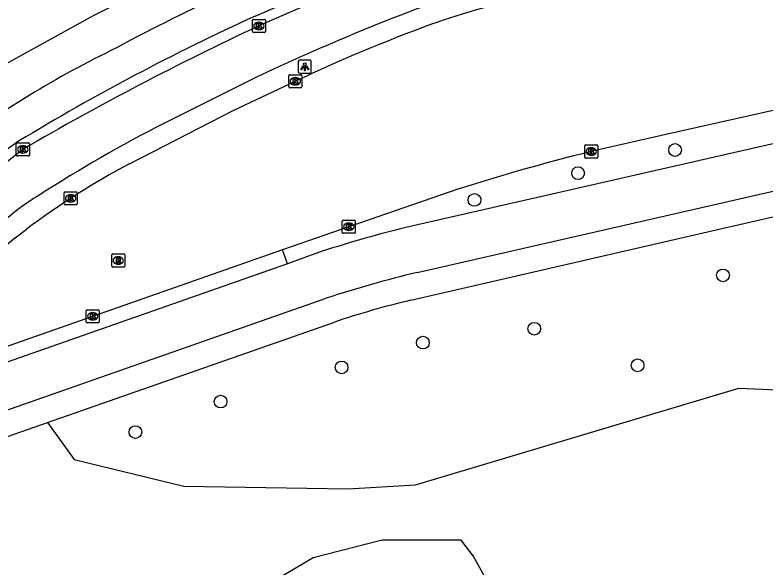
# Model space of a CAD drawing. Extents: x 159822 to 160765, y 380693 to 381634.
# Drawn here: x 160289.4 to 160346.9, y 380857.8 to 380900.2 of the extents above; entities that cross this region are included whole.
import ezdxf

# ---------------------------------------------------------------- set-up
doc = ezdxf.new("R2010")
doc.units = 0
for name, color, linetype in [('IMGEO_Berm_open', 7, 'Continuous'), ('IMGEO_Boom', 7, 'Continuous'), ('IMGEO_Fietspad_gesloten', 7, 'Continuous'), ('IMGEO_Groenvoorziening', 7, 'Continuous'), ('IMGEO_Kolk', 7, 'Continuous'), ('IMGEO_Lichtpunt', 7, 'Continuous'), ('IMGEO_Loofbos', 7, 'Continuous'), ('IMGEO_Rijbaan_lokaal_gesloten', 7, 'Continuous'), ('IMGEO_Rioolput', 7, 'Continuous'), ('IMGEO_Voetpad_open', 7, 'Continuous')]:
    doc.layers.add(name, color=color, linetype=linetype)

msp = doc.modelspace()

# ---------------------------------------------------------------- linework, layer by layer
at = {"layer": 'IMGEO_Berm_open'}
msp.add_lwpolyline([(160310.27, 380881.1), (160309.874, 380882.184)], dxfattribs=at)
at = {"layer": 'IMGEO_Boom'}
for centre in [(160340.006, 380889.832), (160332.566, 380888.058), (160324.616, 380886.009), (160343.687, 380880.212), (160329.205, 380876.126), (160320.655, 380875.064), (160314.421, 380873.158), (160337.134, 380873.317), (160305.137, 380870.535), (160298.598, 380868.195)]:
    msp.add_circle(centre, 0.489, dxfattribs=at)
at = {"layer": 'IMGEO_Fietspad_gesloten'}
for points in [[(160307.78, 380900.104), (160314.881, 380903.19)], [(160376.606, 380896.988), (160352.568, 380891.462), (160319.354, 380883.888)], [(160320.208, 380880.44), (160346.402, 380886.427), (160378.583, 380893.751)], [(160312.936, 380882.064), (160310.27, 380881.1)], [(160310.27, 380881.1), (160252.914, 380861.001), (160252.766, 380860.95)], [(160185.448, 380834.002), (160214.797, 380844.116), (160254.484, 380857.89), (160313.244, 380878.473)]]:
    msp.add_lwpolyline(points, dxfattribs=at)
for centre, radius, start, end in [((160385.307, 380732.003), 187.677, 112.41824, 118.16519), ((160380.798, 380740.137), 175.844, 114.53476, 121.22873), ((160329.682, 380829.904), 75.165, 116.00885, 127.66452), ((160352.623, 380799.996), 110.269, 124.8379, 129.79366), ((160340.16, 380798.477), 87.909, 103.69033, 108.04004), ((160343.287, 380785.418), 97.784, 103.65192, 107.89303)]:
    msp.add_arc(centre, radius, start, end, dxfattribs=at)
at = {"layer": 'IMGEO_Groenvoorziening'}
msp.add_lwpolyline([(160254.114, 380883.8), (160268.944, 380888.658), (160276.108, 380897.088), (160279.939, 380902.937), (160281.595, 380906.695), (160282.162, 380906.903), (160315.172, 380916.486), (160319.451, 380915.459), (160320.827, 380911.357), (160316.68, 380909.885), (160312.587, 380908.268), (160303.869, 380904.414), (160295.354, 380900.128), (160288.407, 380896.283), (160281.886, 380891.754), (160273.315, 380885.537), (160264.987, 380881.037), (160256.19, 380877.539)], dxfattribs=at)
at = {"layer": 'IMGEO_Kolk'}
for p, q in [((160307.575, 380898.93), (160307.575, 380899.782)), ((160307.65, 380899.856), (160308.502, 380899.856)), ((160308.063, 380899.636), (160308.088, 380899.636)), ((160308.576, 380899.782), (160308.576, 380898.93)), ((160308.502, 380898.856), (160307.65, 380898.856)), ((160308.086, 380899.076), (160308.061, 380899.076)), ((160310.372, 380894.684), (160310.372, 380895.536)), ((160310.447, 380895.61), (160311.299, 380895.61)), ((160311.373, 380895.536), (160311.373, 380894.684)), ((160310.883, 380894.83), (160310.858, 380894.83)), ((160310.86, 380895.39), (160310.885, 380895.39)), ((160311.299, 380894.61), (160310.447, 380894.61)), ((160289.46, 380889.451), (160289.46, 380890.303)), ((160289.535, 380890.377), (160290.387, 380890.377)), ((160290.461, 380890.303), (160290.461, 380889.451)), ((160333.148, 380890.22), (160334, 380890.22)), ((160289.948, 380890.157), (160289.973, 380890.157)), ((160333.073, 380889.294), (160333.073, 380890.146)), ((160333.561, 380890), (160333.586, 380890)), ((160334.074, 380890.146), (160334.074, 380889.294)), ((160290.387, 380889.377), (160289.535, 380889.377)), ((160289.971, 380889.597), (160289.946, 380889.597)), ((160334, 380889.22), (160333.148, 380889.22)), ((160333.584, 380889.44), (160333.559, 380889.44)), ((160293.132, 380885.697), (160293.132, 380886.549)), ((160293.207, 380886.623), (160294.059, 380886.623)), ((160293.62, 380886.403), (160293.645, 380886.403)), ((160294.133, 380886.549), (160294.133, 380885.697)), ((160294.059, 380885.623), (160293.207, 380885.623)), ((160293.643, 380885.843), (160293.618, 380885.843)), ((160314.47, 380883.518), (160314.47, 380884.37)), ((160314.545, 380884.444), (160315.397, 380884.444)), ((160314.958, 380884.224), (160314.983, 380884.224)), ((160315.471, 380884.37), (160315.471, 380883.518)), ((160315.397, 380883.444), (160314.545, 380883.444)), ((160314.981, 380883.664), (160314.956, 380883.664)), ((160294.9, 380877.584), (160295.752, 380877.584)), ((160294.825, 380876.658), (160294.825, 380877.51)), ((160295.313, 380877.364), (160295.338, 380877.364)), ((160295.826, 380877.51), (160295.826, 380876.658)), ((160295.752, 380876.584), (160294.9, 380876.584)), ((160295.336, 380876.804), (160295.311, 380876.804))]:
    msp.add_line(p, q, dxfattribs=at)
for points in [[(160307.575, 380898.93), (160307.575, 380899.782)], [(160307.65, 380899.856), (160308.502, 380899.856)], [(160307.896, 380899.556), (160308.019, 380899.556), (160308.019, 380899.405), (160308.149, 380899.556), (160308.313, 380899.556), (160308.167, 380899.405), (160308.32, 380899.156), (160308.168, 380899.156), (160308.083, 380899.32), (160308.019, 380899.253), (160308.019, 380899.156), (160307.896, 380899.156), (160307.896, 380899.556)], [(160308.576, 380899.782), (160308.576, 380898.93)], [(160308.502, 380898.856), (160307.65, 380898.856)], [(160310.372, 380894.684), (160310.372, 380895.536)], [(160310.447, 380895.61), (160311.299, 380895.61)], [(160311.373, 380895.536), (160311.373, 380894.684)], [(160310.693, 380895.31), (160310.816, 380895.31), (160310.816, 380895.159), (160310.946, 380895.31), (160311.11, 380895.31), (160310.964, 380895.159), (160311.117, 380894.91), (160310.965, 380894.91), (160310.88, 380895.074), (160310.816, 380895.007), (160310.816, 380894.91), (160310.693, 380894.91), (160310.693, 380895.31)], [(160311.299, 380894.61), (160310.447, 380894.61)], [(160289.46, 380889.451), (160289.46, 380890.303)], [(160289.535, 380890.377), (160290.387, 380890.377)], [(160290.461, 380890.303), (160290.461, 380889.451)], [(160333.148, 380890.22), (160334, 380890.22)], [(160289.781, 380890.077), (160289.904, 380890.077), (160289.904, 380889.926), (160290.034, 380890.077), (160290.198, 380890.077), (160290.052, 380889.926), (160290.205, 380889.677), (160290.053, 380889.677), (160289.968, 380889.841), (160289.904, 380889.774), (160289.904, 380889.677), (160289.781, 380889.677), (160289.781, 380890.077)], [(160333.073, 380889.294), (160333.073, 380890.146)], [(160333.394, 380889.92), (160333.517, 380889.92), (160333.517, 380889.769), (160333.647, 380889.92), (160333.811, 380889.92), (160333.665, 380889.769), (160333.818, 380889.52), (160333.666, 380889.52), (160333.581, 380889.684), (160333.517, 380889.617), (160333.517, 380889.52), (160333.394, 380889.52), (160333.394, 380889.92)], [(160334.074, 380890.146), (160334.074, 380889.294)], [(160290.387, 380889.377), (160289.535, 380889.377)], [(160334, 380889.22), (160333.148, 380889.22)], [(160293.132, 380885.697), (160293.132, 380886.549)], [(160293.207, 380886.623), (160294.059, 380886.623)], [(160293.453, 380886.323), (160293.576, 380886.323), (160293.576, 380886.172), (160293.706, 380886.323), (160293.87, 380886.323), (160293.724, 380886.172), (160293.877, 380885.923), (160293.725, 380885.923), (160293.64, 380886.087), (160293.576, 380886.02), (160293.576, 380885.923), (160293.453, 380885.923), (160293.453, 380886.323)], [(160294.133, 380886.549), (160294.133, 380885.697)], [(160294.059, 380885.623), (160293.207, 380885.623)], [(160314.47, 380883.518), (160314.47, 380884.37)], [(160314.545, 380884.444), (160315.397, 380884.444)], [(160314.791, 380884.144), (160314.914, 380884.144), (160314.914, 380883.993), (160315.044, 380884.144), (160315.208, 380884.144), (160315.062, 380883.993), (160315.215, 380883.744), (160315.063, 380883.744), (160314.978, 380883.908), (160314.914, 380883.841), (160314.914, 380883.744), (160314.791, 380883.744), (160314.791, 380884.144)], [(160315.471, 380884.37), (160315.471, 380883.518)], [(160315.397, 380883.444), (160314.545, 380883.444)], [(160294.9, 380877.584), (160295.752, 380877.584)], [(160294.825, 380876.658), (160294.825, 380877.51)], [(160295.146, 380877.284), (160295.269, 380877.284), (160295.269, 380877.133), (160295.399, 380877.284), (160295.563, 380877.284), (160295.417, 380877.133), (160295.57, 380876.884), (160295.418, 380876.884), (160295.333, 380877.048), (160295.269, 380876.981), (160295.269, 380876.884), (160295.146, 380876.884), (160295.146, 380877.284)], [(160295.826, 380877.51), (160295.826, 380876.658)], [(160295.752, 380876.584), (160294.9, 380876.584)]]:
    msp.add_lwpolyline(points, dxfattribs=at)
for centre, start, end in [((160307.652, 380899.78), 91.55205, 178.44795), ((160307.652, 380899.78), 91.55205, 178.44795), ((160308.5, 380899.78), 1.55205, 88.44795), ((160308.5, 380899.78), 1.55205, 88.44795), ((160307.652, 380898.932), 181.55205, 268.44795), ((160307.652, 380898.932), 181.55205, 268.44795), ((160308.5, 380898.932), 271.55205, 358.44795), ((160308.5, 380898.932), 271.55205, 358.44795), ((160310.449, 380895.534), 91.55205, 178.44795), ((160310.449, 380895.534), 91.55205, 178.44795), ((160311.297, 380895.534), 1.55205, 88.44795), ((160311.297, 380895.534), 1.55205, 88.44795), ((160310.449, 380894.686), 181.55205, 268.44795), ((160310.449, 380894.686), 181.55205, 268.44795), ((160311.297, 380894.686), 271.55205, 358.44795), ((160311.297, 380894.686), 271.55205, 358.44795), ((160289.537, 380890.301), 91.55205, 178.44795), ((160289.537, 380890.301), 91.55205, 178.44795), ((160290.385, 380890.301), 1.55205, 88.44795), ((160290.385, 380890.301), 1.55205, 88.44795), ((160333.15, 380890.144), 91.55205, 178.44795), ((160333.15, 380890.144), 91.55205, 178.44795), ((160333.998, 380890.144), 1.55205, 88.44795), ((160333.998, 380890.144), 1.55205, 88.44795), ((160289.537, 380889.453), 181.55205, 268.44795), ((160289.537, 380889.453), 181.55205, 268.44795), ((160290.385, 380889.453), 271.55205, 358.44795), ((160290.385, 380889.453), 271.55205, 358.44795), ((160333.15, 380889.296), 181.55205, 268.44795), ((160333.15, 380889.296), 181.55205, 268.44795), ((160333.998, 380889.296), 271.55205, 358.44795), ((160333.998, 380889.296), 271.55205, 358.44795), ((160293.209, 380886.547), 91.55205, 178.44795), ((160293.209, 380886.547), 91.55205, 178.44795), ((160294.057, 380886.547), 1.55205, 88.44795), ((160294.057, 380886.547), 1.55205, 88.44795), ((160293.209, 380885.699), 181.55205, 268.44795), ((160293.209, 380885.699), 181.55205, 268.44795), ((160294.057, 380885.699), 271.55205, 358.44795), ((160294.057, 380885.699), 271.55205, 358.44795), ((160314.547, 380884.368), 91.55205, 178.44795), ((160314.547, 380884.368), 91.55205, 178.44795), ((160315.395, 380884.368), 1.55205, 88.44795), ((160315.395, 380884.368), 1.55205, 88.44795), ((160314.547, 380883.52), 181.55205, 268.44795), ((160314.547, 380883.52), 181.55205, 268.44795), ((160315.395, 380883.52), 271.55205, 358.44795), ((160315.395, 380883.52), 271.55205, 358.44795), ((160294.902, 380877.508), 91.55205, 178.44795), ((160294.902, 380877.508), 91.55205, 178.44795), ((160295.75, 380877.508), 1.55205, 88.44795), ((160295.75, 380877.508), 1.55205, 88.44795), ((160294.902, 380876.66), 181.55205, 268.44795), ((160294.902, 380876.66), 181.55205, 268.44795), ((160295.75, 380876.66), 271.55205, 358.44795), ((160295.75, 380876.66), 271.55205, 358.44795)]:
    msp.add_arc(centre, 0.0765, start, end, dxfattribs=at)
for centre, major_axis, ratio, start_param, end_param in [((160308.062, 380899.356), (-0.387, 0.002), 0.722429, 4.712389, 7.853982), ((160308.087, 380899.356), (-0.39, 0.002), 0.717154, 1.570796, 4.712389), ((160310.859, 380895.11), (-0.387, 0.002), 0.722429, 4.712389, 7.853982), ((160310.884, 380895.11), (-0.39, 0.002), 0.717154, 1.570796, 4.712389), ((160289.947, 380889.877), (-0.387, 0.002), 0.722429, 4.712389, 7.853982), ((160289.972, 380889.877), (-0.39, 0.002), 0.717154, 1.570796, 4.712389), ((160333.56, 380889.72), (-0.387, 0.002), 0.722429, 4.712389, 7.853982), ((160333.585, 380889.72), (-0.39, 0.002), 0.717154, 1.570796, 4.712389), ((160293.619, 380886.123), (-0.387, 0.002), 0.722429, 4.712389, 7.853982), ((160293.644, 380886.123), (-0.39, 0.002), 0.717154, 1.570796, 4.712389), ((160314.957, 380883.944), (-0.387, 0.002), 0.722429, 4.712389, 7.853982), ((160314.982, 380883.944), (-0.39, 0.002), 0.717154, 1.570796, 4.712389), ((160295.312, 380877.084), (-0.387, 0.002), 0.722429, 4.712389, 7.853982), ((160295.337, 380877.084), (-0.39, 0.002), 0.717154, 1.570796, 4.712389)]:
    msp.add_ellipse(centre, major_axis=major_axis, ratio=ratio, start_param=start_param, end_param=end_param, dxfattribs=at)
at = {"layer": 'IMGEO_Lichtpunt'}
for p, q in [((160311.1, 380896.621), (160311.1, 380895.814)), ((160311.1, 380896.621), (160311.1, 380895.814)), ((160312.002, 380896.716), (160311.194, 380896.716)), ((160312.002, 380896.716), (160311.194, 380896.716)), ((160312.096, 380895.814), (160312.096, 380896.621)), ((160312.096, 380895.814), (160312.096, 380896.621)), ((160311.194, 380895.72), (160312.002, 380895.72)), ((160311.194, 380895.72), (160312.002, 380895.72))]:
    msp.add_line(p, q, dxfattribs=at)
for points in [[(160311.474, 380896.285), (160311.513, 380896.257), (160311.325, 380895.995), (160311.287, 380896.022), (160311.474, 380896.285)], [(160311.576, 380896.237), (160311.623, 380896.237), (160311.623, 380895.915), (160311.576, 380895.915), (160311.576, 380896.237)], [(160311.686, 380896.257), (160311.724, 380896.284), (160311.911, 380896.022), (160311.872, 380895.994), (160311.686, 380896.257)]]:
    msp.add_lwpolyline(points, dxfattribs=at)
msp.add_circle((160311.599, 380896.419), 0.0994, dxfattribs=at)
for centre, start, end in [((160311.194, 380896.621), 90, 180), ((160311.194, 380896.621), 90, 180), ((160312.002, 380896.621), 0, 90), ((160312.002, 380896.621), 0, 90), ((160311.194, 380895.814), 180, 270), ((160311.194, 380895.814), 180, 270), ((160312.002, 380895.814), 270, 0), ((160312.002, 380895.814), 270, 360)]:
    msp.add_arc(centre, 0.0946, start, end, dxfattribs=at)
at = {"layer": 'IMGEO_Loofbos'}
for points in [[(160291.864, 380868.941), (160293.91, 380866.083), (160302.32, 380864.049), (160314.904, 380863.841), (160320.092, 380864.148), (160344.902, 380871.56), (160367.28, 380870.601), (160365.797, 380861.977)], [(160324.221, 380799.355), (160328.29, 380815.23), (160329.803, 380824.771), (160329.955, 380830.98), (160329.046, 380836.735), (160328.138, 380840.976), (160328.744, 380844.156), (160329.198, 380847.185), (160328.744, 380851.123), (160324.505, 380858.695), (160323.597, 380859.907), (160317.542, 380859.907), (160312.243, 380858.544), (160307.097, 380855.515), (160303.009, 380852.486), (160304.069, 380848.548), (160308.762, 380845.822), (160311.184, 380840.976), (160313.757, 380837.644), (160315.12, 380833.858), (160314.666, 380827.497), (160314.363, 380821.288), (160315.574, 380814.321), (160316.028, 380799.477)]]:
    msp.add_lwpolyline(points, dxfattribs=at)
at = {"layer": 'IMGEO_Rijbaan_lokaal_gesloten'}
for points in [[(160314.708, 380902.271), (160308.077, 380899.355)], [(160371.741, 380898.273), (160352.546, 380893.993), (160338.954, 380890.941), (160333.574, 380889.721)], [(160307.935, 380895.447), (160300.778, 380891.863)], [(160298.136, 380888.782), (160306.16, 380892.886), (160310.874, 380895.109)], [(160289.961, 380889.876), (160282.492, 380884.027)], [(160322.753, 380886.638), (160314.97, 380883.945), (160309.874, 380882.184)], [(160289.36, 380883.099), (160290.214, 380883.746)], [(160309.874, 380882.184), (160277.284, 380870.759), (160276.576, 380870.51)]]:
    msp.add_lwpolyline(points, dxfattribs=at)
for centre, radius, start, end in [((160343.401, 380836.505), 68.211, 102.57654, 110.99083), ((160342.742, 380838.626), 64.515, 102.15712, 109.47167), ((160382.058, 380738.254), 173.792, 111.28656, 115.24596), ((160364.892, 380780.722), 126.501, 110.18787, 115.27859), ((160401.934, 380697.926), 222.222, 114.98358, 120.25707), ((160348.681, 380797.318), 105.988, 116.87001, 122.82999), ((160370.953, 380737.995), 156.263, 103.83951, 107.96595), ((160328.265, 380832.637), 63.718, 118.21972, 126.66836), ((160300.056, 380871.574), 17.24, 120.83066, 134.30825), ((160236.823, 380945.072), 81.245, 305.28662, 310.28901)]:
    msp.add_arc(centre, radius, start, end, dxfattribs=at)
at = {"layer": 'IMGEO_Rioolput'}
for p, q in [((160296.781, 380880.934), (160296.781, 380881.786)), ((160296.856, 380881.86), (160297.708, 380881.86)), ((160297.269, 380881.64), (160297.294, 380881.64)), ((160297.782, 380881.786), (160297.782, 380880.934)), ((160297.292, 380881.08), (160297.267, 380881.08)), ((160297.708, 380880.86), (160296.856, 380880.86))]:
    msp.add_line(p, q, dxfattribs=at)
for points in [[(160296.781, 380880.934), (160296.781, 380881.786)], [(160296.856, 380881.86), (160297.708, 380881.86)], [(160297.782, 380881.786), (160297.782, 380880.934)], [(160297.37, 380881.558), (160297.118, 380881.56), (160297.118, 380881.16)], [(160297.118, 380881.16), (160297.242, 380881.16), (160297.242, 380881.322), (160297.253, 380881.322)], [(160297.296, 380881.479), (160297.242, 380881.479), (160297.242, 380881.398)], [(160297.242, 380881.398), (160297.294, 380881.398)], [(160297.3, 380881.293), (160297.371, 380881.16), (160297.511, 380881.16), (160297.446, 380881.286)], [(160297.708, 380880.86), (160296.856, 380880.86)]]:
    msp.add_lwpolyline(points, dxfattribs=at)
for centre, radius, start, end in [((160296.858, 380881.784), 0.0765, 91.55205, 178.44795), ((160296.858, 380881.784), 0.0765, 91.55205, 178.44795), ((160297.706, 380881.784), 0.0765, 1.55205, 88.44795), ((160297.706, 380881.784), 0.0765, 1.55205, 88.44795), ((160297.252, 380881.269), 0.0533, 26.02933, 88.69889), ((160297.278, 380881.587), 0.19, 274.7715, 282.96867), ((160297.302, 380881.383), 0.0964, 77.00612, 93.18647), ((160297.316, 380881.44), 0.0378, 276.66336, 79.67722), ((160297.369, 380881.448), 0.109, 350.36119, 89.41601), ((160297.367, 380881.448), 0.112, 277.58423, 350.98172), ((160297.351, 380881.233), 0.108, 29.51342, 73.79051), ((160296.858, 380880.936), 0.0765, 181.55205, 268.44795), ((160296.858, 380880.936), 0.0765, 181.55205, 268.44795), ((160297.706, 380880.936), 0.0765, 271.55205, 358.44795), ((160297.706, 380880.936), 0.0765, 271.55205, 358.44795)]:
    msp.add_arc(centre, radius, start, end, dxfattribs=at)
for centre, major_axis, ratio, start_param, end_param in [((160297.268, 380881.36), (-0.387, 0.002), 0.722429, 4.712389, 7.853982), ((160297.293, 380881.36), (-0.39, 0.002), 0.717154, 1.570796, 4.712389)]:
    msp.add_ellipse(centre, major_axis=major_axis, ratio=ratio, start_param=start_param, end_param=end_param, dxfattribs=at)
at = {"layer": 'IMGEO_Voetpad_open'}
for points in [[(160319.722, 380878.316), (160343.498, 380883.777), (160378.42, 380891.755), (160380.977, 380892.193)], [(160291.864, 380868.941), (160313.867, 380876.638)], [(160247.431, 380853.502), (160254.028, 380855.706), (160291.864, 380868.941)]]:
    msp.add_lwpolyline(points, dxfattribs=at)
msp.add_arc((160336.616, 380808.314), 72.012, 103.56819, 108.41564, dxfattribs=at)

doc.saveas('drawing.dxf')
